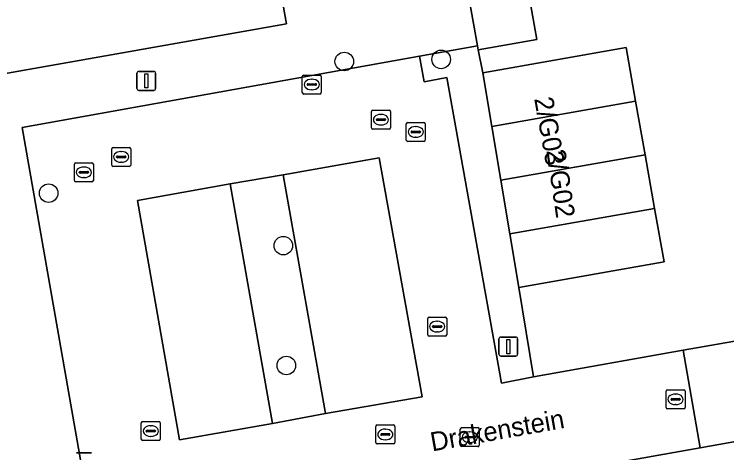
# Model space of a CAD drawing. Extents: x 157793 to 159380, y 380877 to 382313.
# Drawn here: x 158376.63 to 158414.16, y 381333.83 to 381356.91 of the extents above; entities that cross this region are included whole.
import ezdxf

# ---------------------------------------------------------------- set-up
doc = ezdxf.new("R2010")
doc.units = 0
for name, color, linetype in [('IMGEO_Boom', 7, 'Continuous'), ('IMGEO_Erf', 7, 'Continuous'), ('IMGEO_Kolk', 7, 'Continuous'), ('IMGEO_Lichtmast', 7, 'Continuous'), ('IMGEO_Openbare_ruimte_label', 7, 'Continuous'), ('IMGEO_Pand', 7, 'Continuous'), ('IMGEO_Pand_nummerreeks', 7, 'Continuous'), ('IMGEO_Parkeervlak_open', 7, 'Continuous'), ('IMGEO_Rijbaan_lokaal_open', 7, 'Continuous'), ('IMGEO_Rioolput', 7, 'Continuous'), ('IMGEO_Voetpad_open', 7, 'Continuous')]:
    doc.layers.add(name, color=color, linetype=linetype)

msp = doc.modelspace()

# ---------------------------------------------------------------- linework, layer by layer
at = {"layer": 'IMGEO_Boom'}
for centre in [(158394.013, 381354.427), (158399.116, 381354.537), (158378.442, 381347.495), (158390.804, 381344.731), (158390.963, 381338.421)]:
    msp.add_circle(centre, 0.489, dxfattribs=at)
at = {"layer": 'IMGEO_Erf'}
for points in [[(158314.484, 381360.147), (158317.956, 381341.359), (158320.534, 381341.829), (158321.53, 381336.373), (158340.925, 381339.857), (158342.613, 381342.587), (158352.087, 381344.339), (158351.378, 381348.225), (158355.762, 381349.025), (158355.541, 381350.139), (158372.484, 381353.148), (158390.963, 381356.402), (158388.26, 381371.381)], [(158403.363, 381360.04), (158404.151, 381355.578), (158401.067, 381355.033), (158401.311, 381353.822), (158408.862, 381355.156), (158409.36, 381352.335), (158409.859, 381349.513), (158410.357, 381346.692), (158410.856, 381343.87), (158403.213, 381342.52), (158403.981, 381337.817), (158411.869, 381339.221), (158415.288, 381339.829)]]:
    msp.add_lwpolyline(points, dxfattribs=at)
at = {"layer": 'IMGEO_Kolk'}
for p, q in [((158397.28, 381350.292), (158397.28, 381351.144)), ((158397.355, 381351.218), (158398.207, 381351.218)), ((158397.768, 381350.998), (158397.793, 381350.998)), ((158398.281, 381351.144), (158398.281, 381350.292)), ((158397.539, 381350.712), (158397.539, 381350.724)), ((158397.977, 381350.675), (158397.579, 381350.675)), ((158397.582, 381350.761), (158397.98, 381350.761)), ((158398.023, 381350.724), (158398.023, 381350.712)), ((158397.791, 381350.438), (158397.766, 381350.438)), ((158381.838, 381349.902), (158382.69, 381349.902)), ((158398.207, 381350.218), (158397.355, 381350.218)), ((158381.763, 381348.976), (158381.763, 381349.828)), ((158382.251, 381349.682), (158382.276, 381349.682)), ((158382.764, 381349.828), (158382.764, 381348.976)), ((158382.022, 381349.396), (158382.022, 381349.408)), ((158382.46, 381349.359), (158382.062, 381349.359)), ((158382.065, 381349.445), (158382.463, 381349.445)), ((158382.274, 381349.122), (158382.249, 381349.122)), ((158382.506, 381349.408), (158382.506, 381349.396)), ((158382.69, 381348.902), (158381.838, 381348.902)), ((158411.041, 381337.137), (158411.893, 381337.137)), ((158410.966, 381336.211), (158410.966, 381337.063)), ((158411.454, 381336.917), (158411.479, 381336.917)), ((158411.967, 381337.063), (158411.967, 381336.211)), ((158411.225, 381336.631), (158411.225, 381336.643)), ((158411.663, 381336.594), (158411.265, 381336.594)), ((158411.268, 381336.68), (158411.666, 381336.68)), ((158411.477, 381336.357), (158411.452, 381336.357)), ((158411.709, 381336.643), (158411.709, 381336.631)), ((158411.893, 381336.137), (158411.041, 381336.137)), ((158400.123, 381334.22), (158400.123, 381335.072)), ((158400.198, 381335.146), (158401.05, 381335.146)), ((158400.611, 381334.926), (158400.636, 381334.926)), ((158401.124, 381335.072), (158401.124, 381334.22)), ((158400.382, 381334.64), (158400.382, 381334.652)), ((158400.82, 381334.603), (158400.422, 381334.603)), ((158400.425, 381334.689), (158400.823, 381334.689)), ((158400.866, 381334.652), (158400.866, 381334.64)), ((158401.05, 381334.146), (158400.198, 381334.146)), ((158400.634, 381334.366), (158400.609, 381334.366))]:
    msp.add_line(p, q, dxfattribs=at)
for points in [[(158397.28, 381350.292), (158397.28, 381351.144)], [(158397.355, 381351.218), (158398.207, 381351.218)], [(158398.281, 381351.144), (158398.281, 381350.292)], [(158381.838, 381349.902), (158382.69, 381349.902)], [(158398.207, 381350.218), (158397.355, 381350.218)], [(158381.763, 381348.976), (158381.763, 381349.828)], [(158382.764, 381349.828), (158382.764, 381348.976)], [(158382.69, 381348.902), (158381.838, 381348.902)], [(158411.041, 381337.137), (158411.893, 381337.137)], [(158410.966, 381336.211), (158410.966, 381337.063)], [(158411.967, 381337.063), (158411.967, 381336.211)], [(158411.893, 381336.137), (158411.041, 381336.137)], [(158400.123, 381334.22), (158400.123, 381335.072)], [(158400.198, 381335.146), (158401.05, 381335.146)], [(158401.124, 381335.072), (158401.124, 381334.22)], [(158401.05, 381334.146), (158400.198, 381334.146)]]:
    msp.add_lwpolyline(points, dxfattribs=at)
for centre, radius, start, end in [((158397.357, 381351.142), 0.0765, 91.552, 178.448), ((158397.357, 381351.142), 0.0765, 91.552, 178.448), ((158398.205, 381351.142), 0.0765, 1.552, 88.448), ((158398.205, 381351.142), 0.0765, 1.552, 88.448), ((158397.579, 381350.721), 0.0403, 85.8775, 175.7526), ((158397.576, 381350.711), 0.0366, 178.938, 274.7102), ((158397.98, 381350.718), 0.043, 264.8664, 352.4533), ((158397.984, 381350.723), 0.0386, 1.7309, 96.639), ((158397.357, 381350.294), 0.0765, 181.552, 268.448), ((158397.357, 381350.294), 0.0765, 181.552, 268.448), ((158398.205, 381350.294), 0.0765, 271.552, 358.448), ((158398.205, 381350.294), 0.0765, 271.552, 358.448), ((158381.84, 381349.826), 0.0765, 91.552, 178.448), ((158381.84, 381349.826), 0.0765, 91.552, 178.448), ((158382.688, 381349.826), 0.0765, 1.552, 88.448), ((158382.688, 381349.826), 0.0765, 1.552, 88.448), ((158382.062, 381349.405), 0.0403, 85.8775, 175.7526), ((158382.059, 381349.395), 0.0366, 178.938, 274.7102), ((158382.463, 381349.402), 0.043, 264.8664, 352.4533), ((158382.467, 381349.407), 0.0386, 1.7309, 96.639), ((158381.84, 381348.978), 0.0765, 181.552, 268.448), ((158381.84, 381348.978), 0.0765, 181.552, 268.448), ((158382.688, 381348.978), 0.0765, 271.552, 358.448), ((158382.688, 381348.978), 0.0765, 271.552, 358.448), ((158411.043, 381337.061), 0.0765, 91.552, 178.448), ((158411.043, 381337.061), 0.0765, 91.552, 178.448), ((158411.891, 381337.061), 0.0765, 1.552, 88.448), ((158411.891, 381337.061), 0.0765, 1.552, 88.448), ((158411.265, 381336.64), 0.0403, 85.8775, 175.7526), ((158411.262, 381336.63), 0.0366, 178.938, 274.7102), ((158411.666, 381336.637), 0.043, 264.8664, 352.4533), ((158411.67, 381336.642), 0.0386, 1.7309, 96.639), ((158411.043, 381336.213), 0.0765, 181.552, 268.448), ((158411.043, 381336.213), 0.0765, 181.552, 268.448), ((158411.891, 381336.213), 0.0765, 271.552, 358.448), ((158411.891, 381336.213), 0.0765, 271.552, 358.448), ((158400.2, 381335.07), 0.0765, 91.552, 178.448), ((158400.2, 381335.07), 0.0765, 91.552, 178.448), ((158401.048, 381335.07), 0.0765, 1.552, 88.448), ((158401.048, 381335.07), 0.0765, 1.552, 88.448), ((158400.422, 381334.649), 0.0403, 85.8775, 175.7526), ((158400.419, 381334.639), 0.0366, 178.938, 274.7102), ((158400.823, 381334.646), 0.043, 264.8664, 352.4533), ((158400.827, 381334.651), 0.0386, 1.7309, 96.639), ((158400.2, 381334.222), 0.0765, 181.552, 268.448), ((158400.2, 381334.222), 0.0765, 181.552, 268.448), ((158401.048, 381334.222), 0.0765, 271.552, 358.448), ((158401.048, 381334.222), 0.0765, 271.552, 358.448)]:
    msp.add_arc(centre, radius, start, end, dxfattribs=at)
for centre, major_axis, ratio, start_param, end_param in [((158397.767, 381350.718), (-0.387, 0.002), 0.722429, 4.712389, 7.853982), ((158397.792, 381350.718), (-0.39, 0.002), 0.717154, 1.570796, 4.712389), ((158382.25, 381349.402), (-0.387, 0.002), 0.722429, 4.712389, 7.853982), ((158382.275, 381349.402), (-0.39, 0.002), 0.717154, 1.570796, 4.712389), ((158411.453, 381336.637), (-0.387, 0.002), 0.722429, 4.712389, 7.853982), ((158411.478, 381336.637), (-0.39, 0.002), 0.717154, 1.570796, 4.712389), ((158400.61, 381334.646), (-0.387, 0.002), 0.722429, 4.712389, 7.853982), ((158400.635, 381334.646), (-0.39, 0.002), 0.717154, 1.570796, 4.712389)]:
    msp.add_ellipse(centre, major_axis=major_axis, ratio=ratio, start_param=start_param, end_param=end_param, dxfattribs=at)
at = {"layer": 'IMGEO_Lichtmast'}
for p, q in [((158383.09, 381353.006), (158383.09, 381353.806)), ((158383.09, 381353.806), (158383.09, 381353.006)), ((158383.19, 381353.906), (158383.98, 381353.906)), ((158383.98, 381353.906), (158383.19, 381353.906)), ((158384.08, 381353.806), (158384.08, 381353.006)), ((158384.08, 381353.006), (158384.08, 381353.806)), ((158383.98, 381352.906), (158383.19, 381352.906)), ((158383.19, 381352.906), (158383.98, 381352.906)), ((158402.157, 381339.015), (158402.157, 381339.815)), ((158402.157, 381339.815), (158402.157, 381339.015)), ((158402.257, 381339.915), (158403.047, 381339.915)), ((158403.047, 381339.915), (158402.257, 381339.915)), ((158403.147, 381339.815), (158403.147, 381339.015)), ((158403.147, 381339.015), (158403.147, 381339.815)), ((158403.047, 381338.915), (158402.257, 381338.915)), ((158402.257, 381338.915), (158403.047, 381338.915)), ((158379.909, 381333.826), (158380.699, 381333.826)), ((158380.699, 381333.826), (158379.909, 381333.826))]:
    msp.add_line(p, q, dxfattribs=at)
for points in [[(158383.51, 381353.781), (158383.66, 381353.781), (158383.66, 381353.031), (158383.51, 381353.031), (158383.51, 381353.781)], [(158402.577, 381339.79), (158402.727, 381339.79), (158402.727, 381339.04), (158402.577, 381339.04), (158402.577, 381339.79)]]:
    msp.add_lwpolyline(points, dxfattribs=at)
for centre, start, end in [((158383.19, 381353.806), 90, 180), ((158383.19, 381353.806), 90, 180), ((158383.98, 381353.806), 0, 90), ((158383.98, 381353.806), 360, 90), ((158383.19, 381353.006), 180, 270), ((158383.19, 381353.006), 180, 270), ((158383.98, 381353.006), 270, 0), ((158383.98, 381353.006), 270, 0), ((158402.257, 381339.815), 90, 180), ((158402.257, 381339.815), 90, 180), ((158403.047, 381339.815), 0, 90), ((158403.047, 381339.815), 360, 90), ((158402.257, 381339.015), 180, 270), ((158402.257, 381339.015), 180, 270), ((158403.047, 381339.015), 270, 0), ((158403.047, 381339.015), 270, 0)]:
    msp.add_arc(centre, 0.1, start, end, dxfattribs=at)
at = {"layer": 'IMGEO_Pand'}
for points in [[(158403.363, 381360.04), (158400.283, 381359.472), (158401.028, 381355.251), (158401.067, 381355.033), (158404.151, 381355.578)], [(158401.786, 381350.996), (158409.36, 381352.335), (158408.862, 381355.156), (158401.311, 381353.822)], [(158401.786, 381350.996), (158402.262, 381348.171), (158409.859, 381349.513), (158409.36, 381352.335)], [(158402.737, 381345.345), (158410.357, 381346.692), (158409.859, 381349.513), (158402.262, 381348.171)], [(158402.737, 381345.345), (158403.213, 381342.52), (158410.856, 381343.87), (158410.357, 381346.692)]]:
    msp.add_lwpolyline(points, close=True, dxfattribs=at)
at = {"layer": 'IMGEO_Parkeervlak_open'}
for points in [[(158390.8, 381348.464), (158393.027, 381335.891), (158398.114, 381336.766), (158395.85, 381349.36)], [(158388.013, 381347.977), (158383.124, 381347.107), (158385.337, 381334.503), (158390.236, 381335.364)]]:
    msp.add_lwpolyline(points, close=True, dxfattribs=at)
at = {"layer": 'IMGEO_Rijbaan_lokaal_open'}
for points in [[(158377.043, 381350.954), (158397.98, 381354.705), (158401.028, 381355.251), (158400.283, 381359.472), (158399.499, 381363.911), (158399.004, 381366.672), (158392.645, 381365.596), (158391.981, 381369.294), (158391.972, 381369.347), (158392.37, 381369.417), (158391.908, 381372.031), (158388.26, 381371.381), (158390.963, 381356.402), (158372.484, 381353.148), (158373.916, 381345.138), (158376.031, 381333.484), (158375.478, 381333.384), (158376.285, 381328.844), (158376.865, 381328.974), (158378.075, 381322.129), (158381.328, 381322.696), (158381.014, 381325.203), (158381.27, 381326.038), (158380.992, 381328.446)], [(158403.981, 381337.817), (158402.288, 381337.49), (158399.421, 381353.576), (158398.228, 381353.348), (158397.98, 381354.705), (158377.043, 381350.954), (158380.992, 381328.446), (158412.765, 381334.08), (158411.869, 381339.221)], [(158390.8, 381348.464), (158395.85, 381349.36), (158398.114, 381336.766), (158393.027, 381335.891), (158390.236, 381335.364), (158385.337, 381334.503), (158383.124, 381347.107), (158388.013, 381347.977)], [(158416.206, 381334.702), (158415.288, 381339.829), (158411.869, 381339.221), (158412.765, 381334.08)]]:
    msp.add_lwpolyline(points, close=True, dxfattribs=at)
at = {"layer": 'IMGEO_Rioolput'}
for p, q in [((158391.805, 381352.788), (158391.805, 381353.64)), ((158391.88, 381353.714), (158392.732, 381353.714)), ((158392.806, 381353.64), (158392.806, 381352.788)), ((158392.107, 381353.257), (158392.505, 381353.257)), ((158392.293, 381353.494), (158392.318, 381353.494)), ((158392.064, 381353.208), (158392.064, 381353.22)), ((158392.502, 381353.171), (158392.104, 381353.171)), ((158392.316, 381352.934), (158392.291, 381352.934)), ((158392.548, 381353.22), (158392.548, 381353.208)), ((158392.732, 381352.714), (158391.88, 381352.714)), ((158395.446, 381350.936), (158395.446, 381351.788)), ((158395.521, 381351.862), (158396.373, 381351.862)), ((158396.447, 381351.788), (158396.447, 381350.936)), ((158395.748, 381351.405), (158396.146, 381351.405)), ((158395.934, 381351.642), (158395.959, 381351.642)), ((158395.705, 381351.356), (158395.705, 381351.368)), ((158396.143, 381351.319), (158395.745, 381351.319)), ((158395.957, 381351.082), (158395.932, 381351.082)), ((158396.189, 381351.368), (158396.189, 381351.356)), ((158396.373, 381350.862), (158395.521, 381350.862)), ((158379.799, 381348.165), (158379.799, 381349.017)), ((158379.874, 381349.091), (158380.726, 381349.091)), ((158380.287, 381348.871), (158380.312, 381348.871)), ((158380.8, 381349.017), (158380.8, 381348.165)), ((158380.058, 381348.585), (158380.058, 381348.597)), ((158380.496, 381348.548), (158380.098, 381348.548)), ((158380.101, 381348.634), (158380.499, 381348.634)), ((158380.542, 381348.597), (158380.542, 381348.585)), ((158380.726, 381348.091), (158379.874, 381348.091)), ((158380.31, 381348.311), (158380.285, 381348.311)), ((158398.408, 381340.042), (158398.408, 381340.894)), ((158398.483, 381340.968), (158399.335, 381340.968)), ((158399.409, 381340.894), (158399.409, 381340.042)), ((158398.71, 381340.511), (158399.108, 381340.511)), ((158398.896, 381340.748), (158398.921, 381340.748)), ((158398.667, 381340.462), (158398.667, 381340.474)), ((158399.105, 381340.425), (158398.707, 381340.425)), ((158398.919, 381340.188), (158398.894, 381340.188)), ((158399.151, 381340.474), (158399.151, 381340.462)), ((158399.335, 381339.968), (158398.483, 381339.968)), ((158383.324, 381334.543), (158383.324, 381335.395)), ((158383.399, 381335.469), (158384.251, 381335.469)), ((158383.812, 381335.249), (158383.837, 381335.249)), ((158384.325, 381335.395), (158384.325, 381334.543)), ((158395.752, 381335.288), (158396.604, 381335.288)), ((158383.583, 381334.963), (158383.583, 381334.975)), ((158384.021, 381334.926), (158383.623, 381334.926)), ((158383.626, 381335.012), (158384.024, 381335.012)), ((158384.067, 381334.975), (158384.067, 381334.963)), ((158395.677, 381334.362), (158395.677, 381335.214)), ((158396.165, 381335.068), (158396.19, 381335.068)), ((158396.678, 381335.214), (158396.678, 381334.362)), ((158383.835, 381334.689), (158383.81, 381334.689)), ((158395.936, 381334.782), (158395.936, 381334.794)), ((158396.374, 381334.745), (158395.976, 381334.745)), ((158395.979, 381334.831), (158396.377, 381334.831)), ((158396.188, 381334.508), (158396.163, 381334.508)), ((158396.42, 381334.794), (158396.42, 381334.782)), ((158384.251, 381334.469), (158383.399, 381334.469)), ((158396.604, 381334.288), (158395.752, 381334.288))]:
    msp.add_line(p, q, dxfattribs=at)
for points in [[(158391.805, 381352.788), (158391.805, 381353.64)], [(158391.88, 381353.714), (158392.732, 381353.714)], [(158392.806, 381353.64), (158392.806, 381352.788)], [(158392.732, 381352.714), (158391.88, 381352.714)], [(158395.446, 381350.936), (158395.446, 381351.788)], [(158395.521, 381351.862), (158396.373, 381351.862)], [(158396.447, 381351.788), (158396.447, 381350.936)], [(158396.373, 381350.862), (158395.521, 381350.862)], [(158379.799, 381348.165), (158379.799, 381349.017)], [(158379.874, 381349.091), (158380.726, 381349.091)], [(158380.8, 381349.017), (158380.8, 381348.165)], [(158380.726, 381348.091), (158379.874, 381348.091)], [(158398.408, 381340.042), (158398.408, 381340.894)], [(158398.483, 381340.968), (158399.335, 381340.968)], [(158399.409, 381340.894), (158399.409, 381340.042)], [(158399.335, 381339.968), (158398.483, 381339.968)], [(158383.324, 381334.543), (158383.324, 381335.395)], [(158383.399, 381335.469), (158384.251, 381335.469)], [(158384.325, 381335.395), (158384.325, 381334.543)], [(158395.752, 381335.288), (158396.604, 381335.288)], [(158395.677, 381334.362), (158395.677, 381335.214)], [(158396.678, 381335.214), (158396.678, 381334.362)], [(158384.251, 381334.469), (158383.399, 381334.469)], [(158396.604, 381334.288), (158395.752, 381334.288)]]:
    msp.add_lwpolyline(points, dxfattribs=at)
for centre, radius, start, end in [((158391.882, 381353.638), 0.0765, 91.552, 178.448), ((158391.882, 381353.638), 0.0765, 91.552, 178.448), ((158392.73, 381353.638), 0.0765, 1.552, 88.448), ((158392.73, 381353.638), 0.0765, 1.552, 88.448), ((158392.104, 381353.217), 0.0403, 85.8775, 175.7526), ((158392.509, 381353.219), 0.0386, 1.7309, 96.639), ((158392.101, 381353.207), 0.0366, 178.938, 274.7102), ((158392.505, 381353.214), 0.043, 264.8664, 352.4533), ((158391.882, 381352.79), 0.0765, 181.552, 268.448), ((158391.882, 381352.79), 0.0765, 181.552, 268.448), ((158392.73, 381352.79), 0.0765, 271.552, 358.448), ((158392.73, 381352.79), 0.0765, 271.552, 358.448), ((158395.523, 381351.786), 0.0765, 91.552, 178.448), ((158395.523, 381351.786), 0.0765, 91.552, 178.448), ((158396.371, 381351.786), 0.0765, 1.552, 88.448), ((158396.371, 381351.786), 0.0765, 1.552, 88.448), ((158395.745, 381351.365), 0.0403, 85.8775, 175.7526), ((158396.15, 381351.367), 0.0386, 1.7309, 96.639), ((158395.742, 381351.355), 0.0366, 178.938, 274.7102), ((158396.146, 381351.362), 0.043, 264.8664, 352.4533), ((158395.523, 381350.938), 0.0765, 181.552, 268.448), ((158395.523, 381350.938), 0.0765, 181.552, 268.448), ((158396.371, 381350.938), 0.0765, 271.552, 358.448), ((158396.371, 381350.938), 0.0765, 271.552, 358.448), ((158379.876, 381349.015), 0.0765, 91.552, 178.448), ((158379.876, 381349.015), 0.0765, 91.552, 178.448), ((158380.724, 381349.015), 0.0765, 1.552, 88.448), ((158380.724, 381349.015), 0.0765, 1.552, 88.448), ((158380.098, 381348.594), 0.0403, 85.8775, 175.7526), ((158380.095, 381348.584), 0.0366, 178.938, 274.7102), ((158380.499, 381348.591), 0.043, 264.8664, 352.4533), ((158380.503, 381348.596), 0.0386, 1.7309, 96.639), ((158379.876, 381348.167), 0.0765, 181.552, 268.448), ((158379.876, 381348.167), 0.0765, 181.552, 268.448), ((158380.724, 381348.167), 0.0765, 271.552, 358.448), ((158380.724, 381348.167), 0.0765, 271.552, 358.448), ((158398.485, 381340.892), 0.0765, 91.552, 178.448), ((158398.485, 381340.892), 0.0765, 91.552, 178.448), ((158399.333, 381340.892), 0.0765, 1.552, 88.448), ((158399.333, 381340.892), 0.0765, 1.552, 88.448), ((158398.707, 381340.471), 0.0403, 85.8775, 175.7526), ((158399.112, 381340.473), 0.0386, 1.7309, 96.639), ((158398.704, 381340.461), 0.0366, 178.938, 274.7102), ((158399.108, 381340.468), 0.043, 264.8664, 352.4533), ((158398.485, 381340.044), 0.0765, 181.552, 268.448), ((158398.485, 381340.044), 0.0765, 181.552, 268.448), ((158399.333, 381340.044), 0.0765, 271.552, 358.448), ((158399.333, 381340.044), 0.0765, 271.552, 358.448), ((158383.401, 381335.393), 0.0765, 91.552, 178.448), ((158383.401, 381335.393), 0.0765, 91.552, 178.448), ((158384.249, 381335.393), 0.0765, 1.552, 88.448), ((158384.249, 381335.393), 0.0765, 1.552, 88.448), ((158395.754, 381335.212), 0.0765, 91.552, 178.448), ((158395.754, 381335.212), 0.0765, 91.552, 178.448), ((158396.602, 381335.212), 0.0765, 1.552, 88.448), ((158396.602, 381335.212), 0.0765, 1.552, 88.448), ((158383.623, 381334.972), 0.0403, 85.8775, 175.7526), ((158383.62, 381334.962), 0.0366, 178.938, 274.7102), ((158384.024, 381334.969), 0.043, 264.8664, 352.4533), ((158384.028, 381334.974), 0.0386, 1.7309, 96.639), ((158383.401, 381334.545), 0.0765, 181.552, 268.448), ((158383.401, 381334.545), 0.0765, 181.552, 268.448), ((158384.249, 381334.545), 0.0765, 271.552, 358.448), ((158384.249, 381334.545), 0.0765, 271.552, 358.448), ((158395.976, 381334.791), 0.0403, 85.8775, 175.7526), ((158395.973, 381334.781), 0.0366, 178.938, 274.7102), ((158396.377, 381334.788), 0.043, 264.8664, 352.4533), ((158396.381, 381334.793), 0.0386, 1.7309, 96.639), ((158395.754, 381334.364), 0.0765, 181.552, 268.448), ((158395.754, 381334.364), 0.0765, 181.552, 268.448), ((158396.602, 381334.364), 0.0765, 271.552, 358.448), ((158396.602, 381334.364), 0.0765, 271.552, 358.448)]:
    msp.add_arc(centre, radius, start, end, dxfattribs=at)
for centre, major_axis, ratio, start_param, end_param in [((158392.292, 381353.214), (-0.387, 0.002), 0.722429, 4.712389, 7.853982), ((158392.317, 381353.214), (-0.39, 0.002), 0.717154, 1.570796, 4.712389), ((158395.933, 381351.362), (-0.387, 0.002), 0.722429, 4.712389, 7.853982), ((158395.958, 381351.362), (-0.39, 0.002), 0.717154, 1.570796, 4.712389), ((158380.286, 381348.591), (-0.387, 0.002), 0.722429, 4.712389, 7.853982), ((158380.311, 381348.591), (-0.39, 0.002), 0.717154, 1.570796, 4.712389), ((158398.895, 381340.468), (-0.387, 0.002), 0.722429, 4.712389, 7.853982), ((158398.92, 381340.468), (-0.39, 0.002), 0.717154, 1.570796, 4.712389), ((158383.811, 381334.969), (-0.387, 0.002), 0.722429, 4.712389, 7.853982), ((158383.836, 381334.969), (-0.39, 0.002), 0.717154, 1.570796, 4.712389), ((158396.164, 381334.788), (-0.387, 0.002), 0.722429, 4.712389, 7.853982), ((158396.189, 381334.788), (-0.39, 0.002), 0.717154, 1.570796, 4.712389)]:
    msp.add_ellipse(centre, major_axis=major_axis, ratio=ratio, start_param=start_param, end_param=end_param, dxfattribs=at)
at = {"layer": 'IMGEO_Voetpad_open'}
for points in [[(158401.786, 381350.996), (158401.311, 381353.822), (158401.067, 381355.033), (158401.028, 381355.251), (158397.98, 381354.705), (158398.228, 381353.348), (158399.421, 381353.576), (158402.288, 381337.49), (158403.981, 381337.817), (158403.213, 381342.52), (158402.737, 381345.345), (158402.262, 381348.171)], [(158390.8, 381348.464), (158388.013, 381347.977), (158390.236, 381335.364), (158393.027, 381335.891)]]:
    msp.add_lwpolyline(points, close=True, dxfattribs=at)
msp.add_lwpolyline([(158416.206, 381334.702), (158412.765, 381334.08), (158380.992, 381328.446), (158381.27, 381326.038), (158381.728, 381326.488), (158382.254, 381326.772), (158384.32, 381327.229), (158391.022, 381328.288), (158391.117, 381327.767), (158395.624, 381328.57), (158395.531, 381329.092), (158402.246, 381330.325), (158402.345, 381329.769), (158406.781, 381330.559), (158406.736, 381330.811), (158413.62, 381332.194), (158413.679, 381331.865), (158418.117, 381332.656)], dxfattribs=at)

# ---------------------------------------------------------------- texts
at = {"layer": 'IMGEO_Openbare_ruimte_label'}
msp.add_text('Drakenstein', height=1, rotation=10.0844, dxfattribs=at).set_placement((158398.645, 381333.892))
at = {"layer": 'IMGEO_Pand_nummerreeks'}
for s, rotation, p in [('2/G03', 280.1247, (158404.015, 381352.472)), ('2/G02', 278.427, (158404.657, 381349.734))]:
    msp.add_text(s, height=1, rotation=rotation, dxfattribs=at).set_placement(p)

doc.saveas('drawing.dxf')
